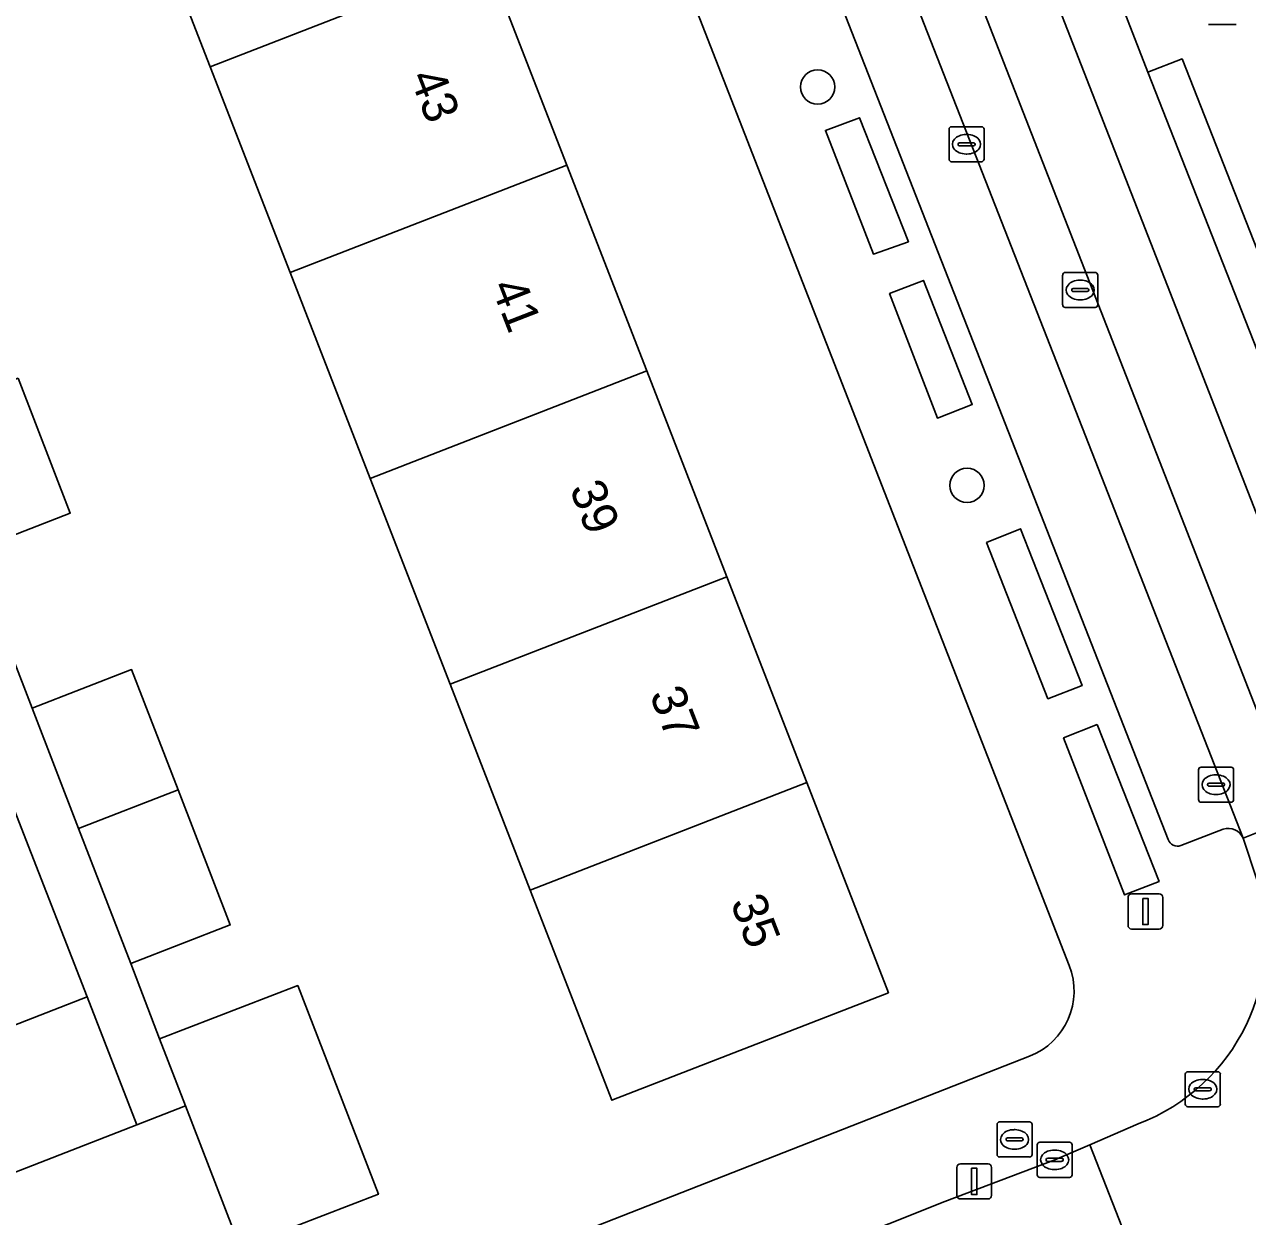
# Model space of a CAD drawing. Extents: x 159680 to 160786, y 387323 to 388340.
# Drawn here: x 160207.9 to 160242.79, y 387664.55 to 387698.56 of the extents above; entities that cross this region are included whole.
import ezdxf

# ---------------------------------------------------------------- set-up
doc = ezdxf.new("R2010")
doc.units = 0
for name, color, linetype in [('IMGEO_Boom', 7, 'Continuous'), ('IMGEO_Brandkraan', 7, 'Continuous'), ('IMGEO_Erf', 7, 'Continuous'), ('IMGEO_Groenvoorziening', 7, 'Continuous'), ('IMGEO_Kolk', 7, 'Continuous'), ('IMGEO_Lichtmast', 7, 'Continuous'), ('IMGEO_Pand', 7, 'Continuous'), ('IMGEO_Pand_nummerreeks', 7, 'Continuous'), ('IMGEO_Parkeervlak_open', 7, 'Continuous'), ('IMGEO_Rijbaan_lokaal_gesloten', 7, 'Continuous'), ('IMGEO_Rijbaan_lokaal_open', 7, 'Continuous'), ('IMGEO_Rioolput', 7, 'Continuous'), ('IMGEO_Voetpad_open', 7, 'Continuous')]:
    doc.layers.add(name, color=color, linetype=linetype)

msp = doc.modelspace()

# ---------------------------------------------------------------- linework, layer by layer
at = {"layer": 'IMGEO_Boom'}
for centre in [(160230.526, 387696.779), (160234.79, 387685.41)]:
    msp.add_circle(centre, 0.489, dxfattribs=at)
at = {"layer": 'IMGEO_Brandkraan'}
for p, q in [((160235.645, 387666.322), (160235.645, 387667.174)), ((160235.72, 387667.248), (160236.572, 387667.248)), ((160236.133, 387667.028), (160236.158, 387667.028)), ((160236.646, 387667.174), (160236.646, 387666.322)), ((160235.904, 387666.742), (160235.904, 387666.754)), ((160236.342, 387666.705), (160235.944, 387666.705)), ((160235.947, 387666.791), (160236.345, 387666.791)), ((160236.388, 387666.754), (160236.388, 387666.742)), ((160236.156, 387666.468), (160236.131, 387666.468)), ((160236.572, 387666.248), (160235.72, 387666.248))]:
    msp.add_line(p, q, dxfattribs=at)
for points in [[(160235.645, 387666.322), (160235.645, 387667.174)], [(160235.72, 387667.248), (160236.572, 387667.248)], [(160236.646, 387667.174), (160236.646, 387666.322)], [(160236.572, 387666.248), (160235.72, 387666.248)]]:
    msp.add_lwpolyline(points, dxfattribs=at)
for centre, radius, start, end in [((160235.722, 387667.172), 0.0765, 91.552, 178.448), ((160235.722, 387667.172), 0.0765, 91.552, 178.448), ((160236.57, 387667.172), 0.0765, 1.552, 88.448), ((160236.57, 387667.172), 0.0765, 1.552, 88.448), ((160235.944, 387666.751), 0.0403, 85.8775, 175.7526), ((160235.941, 387666.741), 0.0366, 178.938, 274.7102), ((160236.345, 387666.748), 0.043, 264.8664, 352.4533), ((160236.349, 387666.753), 0.0386, 1.7309, 96.639), ((160235.722, 387666.324), 0.0765, 181.552, 268.448), ((160235.722, 387666.324), 0.0765, 181.552, 268.448), ((160236.57, 387666.324), 0.0765, 271.552, 358.448), ((160236.57, 387666.324), 0.0765, 271.552, 358.448)]:
    msp.add_arc(centre, radius, start, end, dxfattribs=at)
for centre, major_axis, ratio, start_param, end_param in [((160236.132, 387666.748), (-0.387, 0.002), 0.722429, 4.712389, 7.853982), ((160236.157, 387666.748), (-0.39, 0.002), 0.717154, 1.570796, 4.712389)]:
    msp.add_ellipse(centre, major_axis=major_axis, ratio=ratio, start_param=start_param, end_param=end_param, dxfattribs=at)
at = {"layer": 'IMGEO_Erf'}
for points in [[(160237.706, 387671.712), (160219.418, 387718.599)], [(160207.72, 387688.471), (160209.21, 387684.614), (160206.394, 387683.526), (160208.119, 387679.059), (160210.957, 387680.156), (160212.283, 387676.724), (160213.772, 387672.869), (160210.934, 387671.773), (160211.756, 387669.615), (160215.7, 387671.137), (160217.997, 387665.187), (160214.053, 387663.665), (160214.526, 387662.559)], [(160216.955, 387661.429), (160236.573, 387669.124)]]:
    msp.add_lwpolyline(points, dxfattribs=at)
for points in [[(160217.765, 387685.612), (160215.484, 387691.485), (160213.203, 387697.357), (160210.922, 387703.23), (160208.641, 387709.102), (160206.312, 387715.099), (160214.204, 387718.165), (160216.534, 387712.167), (160218.815, 387706.295), (160221.096, 387700.422), (160223.377, 387694.549), (160225.658, 387688.677), (160227.939, 387682.804), (160230.22, 387676.931), (160232.549, 387670.935), (160224.657, 387667.869), (160222.328, 387673.866), (160220.046, 387679.739)], [(160211.11, 387667.165), (160209.687, 387670.816), (160203.715, 387668.49), (160197.845, 387666.203), (160191.975, 387663.916), (160186.104, 387661.629), (160180.233, 387659.342), (160174.363, 387657.056), (160168.493, 387654.769), (160162.623, 387652.482), (160156.654, 387650.157), (160158.078, 387646.502)]]:
    msp.add_lwpolyline(points, close=True, dxfattribs=at)
msp.add_arc((160235.843, 387670.985), 1.999, 291.406, 21.3073, dxfattribs=at)
at = {"layer": 'IMGEO_Groenvoorziening'}
for points in [[(160231.719, 387695.901), (160230.748, 387695.541), (160232.121, 387692.012), (160233.115, 387692.365)], [(160233.545, 387691.258), (160232.58, 387690.882), (160233.944, 387687.334), (160234.939, 387687.723)], [(160236.316, 387684.173), (160235.347, 387683.78), (160237.097, 387679.322), (160238.071, 387679.698)], [(160238.499, 387678.584), (160237.542, 387678.205), (160239.284, 387673.726), (160240.266, 387674.109)]]:
    msp.add_lwpolyline(points, close=True, dxfattribs=at)
at = {"layer": 'IMGEO_Kolk'}
for p, q in [((160234.275, 387694.72), (160234.275, 387695.572)), ((160234.35, 387695.646), (160235.202, 387695.646)), ((160235.276, 387695.572), (160235.276, 387694.72)), ((160234.763, 387695.426), (160234.788, 387695.426)), ((160234.534, 387695.14), (160234.534, 387695.152)), ((160234.972, 387695.103), (160234.574, 387695.103)), ((160234.577, 387695.189), (160234.975, 387695.189)), ((160234.786, 387694.866), (160234.761, 387694.866)), ((160235.018, 387695.152), (160235.018, 387695.14)), ((160235.202, 387694.646), (160234.35, 387694.646)), ((160241.392, 387676.445), (160241.392, 387677.297)), ((160241.467, 387677.371), (160242.319, 387677.371)), ((160241.88, 387677.151), (160241.905, 387677.151)), ((160242.393, 387677.297), (160242.393, 387676.445)), ((160241.651, 387676.865), (160241.651, 387676.877)), ((160242.089, 387676.828), (160241.691, 387676.828)), ((160241.694, 387676.914), (160242.092, 387676.914)), ((160242.135, 387676.877), (160242.135, 387676.865)), ((160241.903, 387676.591), (160241.878, 387676.591)), ((160242.319, 387676.371), (160241.467, 387676.371)), ((160241.013, 387667.756), (160241.013, 387668.608)), ((160241.088, 387668.682), (160241.94, 387668.682)), ((160241.501, 387668.462), (160241.526, 387668.462)), ((160242.014, 387668.608), (160242.014, 387667.756)), ((160241.272, 387668.176), (160241.272, 387668.188)), ((160241.71, 387668.139), (160241.312, 387668.139)), ((160241.315, 387668.225), (160241.713, 387668.225)), ((160241.756, 387668.188), (160241.756, 387668.176)), ((160241.94, 387667.682), (160241.088, 387667.682)), ((160241.524, 387667.902), (160241.499, 387667.902)), ((160236.863, 387666.667), (160237.715, 387666.667)), ((160236.788, 387665.741), (160236.788, 387666.593)), ((160237.276, 387666.447), (160237.301, 387666.447)), ((160237.789, 387666.593), (160237.789, 387665.741)), ((160237.047, 387666.161), (160237.047, 387666.173)), ((160237.485, 387666.124), (160237.087, 387666.124)), ((160237.09, 387666.21), (160237.488, 387666.21)), ((160237.531, 387666.173), (160237.531, 387666.161)), ((160237.715, 387665.667), (160236.863, 387665.667)), ((160237.299, 387665.887), (160237.274, 387665.887))]:
    msp.add_line(p, q, dxfattribs=at)
for points in [[(160234.275, 387694.72), (160234.275, 387695.572)], [(160234.35, 387695.646), (160235.202, 387695.646)], [(160235.276, 387695.572), (160235.276, 387694.72)], [(160235.202, 387694.646), (160234.35, 387694.646)], [(160241.392, 387676.445), (160241.392, 387677.297)], [(160241.467, 387677.371), (160242.319, 387677.371)], [(160242.393, 387677.297), (160242.393, 387676.445)], [(160242.319, 387676.371), (160241.467, 387676.371)], [(160241.013, 387667.756), (160241.013, 387668.608)], [(160241.088, 387668.682), (160241.94, 387668.682)], [(160242.014, 387668.608), (160242.014, 387667.756)], [(160241.94, 387667.682), (160241.088, 387667.682)], [(160236.863, 387666.667), (160237.715, 387666.667)], [(160236.788, 387665.741), (160236.788, 387666.593)], [(160237.789, 387666.593), (160237.789, 387665.741)], [(160237.715, 387665.667), (160236.863, 387665.667)]]:
    msp.add_lwpolyline(points, dxfattribs=at)
for centre, radius, start, end in [((160234.352, 387695.57), 0.0765, 91.552, 178.448), ((160234.352, 387695.57), 0.0765, 91.552, 178.448), ((160235.2, 387695.57), 0.0765, 1.552, 88.448), ((160235.2, 387695.57), 0.0765, 1.552, 88.448), ((160234.574, 387695.149), 0.0403, 85.8775, 175.7526), ((160234.571, 387695.139), 0.0366, 178.938, 274.7102), ((160234.975, 387695.146), 0.043, 264.8664, 352.4533), ((160234.979, 387695.151), 0.0386, 1.7309, 96.639), ((160234.352, 387694.722), 0.0765, 181.552, 268.448), ((160234.352, 387694.722), 0.0765, 181.552, 268.448), ((160235.2, 387694.722), 0.0765, 271.552, 358.448), ((160235.2, 387694.722), 0.0765, 271.552, 358.448), ((160241.469, 387677.295), 0.0765, 91.552, 178.448), ((160241.469, 387677.295), 0.0765, 91.552, 178.448), ((160242.317, 387677.295), 0.0765, 1.552, 88.448), ((160242.317, 387677.295), 0.0765, 1.552, 88.448), ((160241.691, 387676.874), 0.0403, 85.8775, 175.7526), ((160241.688, 387676.864), 0.0366, 178.938, 274.7102), ((160242.092, 387676.871), 0.043, 264.8664, 352.4533), ((160242.096, 387676.876), 0.0386, 1.7309, 96.639), ((160241.469, 387676.447), 0.0765, 181.552, 268.448), ((160241.469, 387676.447), 0.0765, 181.552, 268.448), ((160242.317, 387676.447), 0.0765, 271.552, 358.448), ((160242.317, 387676.447), 0.0765, 271.552, 358.448), ((160241.09, 387668.606), 0.0765, 91.552, 178.448), ((160241.09, 387668.606), 0.0765, 91.552, 178.448), ((160241.938, 387668.606), 0.0765, 1.552, 88.448), ((160241.938, 387668.606), 0.0765, 1.552, 88.448), ((160241.312, 387668.185), 0.0403, 85.8775, 175.7526), ((160241.309, 387668.175), 0.0366, 178.938, 274.7102), ((160241.713, 387668.182), 0.043, 264.8664, 352.4533), ((160241.717, 387668.187), 0.0386, 1.7309, 96.639), ((160241.09, 387667.758), 0.0765, 181.552, 268.448), ((160241.09, 387667.758), 0.0765, 181.552, 268.448), ((160241.938, 387667.758), 0.0765, 271.552, 358.448), ((160241.938, 387667.758), 0.0765, 271.552, 358.448), ((160236.865, 387666.591), 0.0765, 91.552, 178.448), ((160236.865, 387666.591), 0.0765, 91.552, 178.448), ((160237.713, 387666.591), 0.0765, 1.552, 88.448), ((160237.713, 387666.591), 0.0765, 1.552, 88.448), ((160237.087, 387666.17), 0.0403, 85.8775, 175.7526), ((160237.084, 387666.16), 0.0366, 178.938, 274.7102), ((160237.488, 387666.167), 0.043, 264.8664, 352.4533), ((160237.492, 387666.172), 0.0386, 1.7309, 96.639), ((160236.865, 387665.743), 0.0765, 181.552, 268.448), ((160236.865, 387665.743), 0.0765, 181.552, 268.448), ((160237.713, 387665.743), 0.0765, 271.552, 358.448), ((160237.713, 387665.743), 0.0765, 271.552, 358.448)]:
    msp.add_arc(centre, radius, start, end, dxfattribs=at)
for centre, major_axis, ratio, start_param, end_param in [((160234.762, 387695.146), (-0.387, 0.002), 0.722429, 4.712389, 7.853982), ((160234.787, 387695.146), (-0.39, 0.002), 0.717154, 1.570796, 4.712389), ((160241.879, 387676.871), (-0.387, 0.002), 0.722429, 4.712389, 7.853982), ((160241.904, 387676.871), (-0.39, 0.002), 0.717154, 1.570796, 4.712389), ((160241.5, 387668.182), (-0.387, 0.002), 0.722429, 4.712389, 7.853982), ((160241.525, 387668.182), (-0.39, 0.002), 0.717154, 1.570796, 4.712389), ((160237.275, 387666.167), (-0.387, 0.002), 0.722429, 4.712389, 7.853982), ((160237.3, 387666.167), (-0.39, 0.002), 0.717154, 1.570796, 4.712389)]:
    msp.add_ellipse(centre, major_axis=major_axis, ratio=ratio, start_param=start_param, end_param=end_param, dxfattribs=at)
at = {"layer": 'IMGEO_Lichtmast'}
for p, q in [((160242.466, 387698.563), (160241.676, 387698.563)), ((160241.676, 387698.563), (160242.466, 387698.563)), ((160239.382, 387672.853), (160239.382, 387673.653)), ((160239.382, 387673.653), (160239.382, 387672.853)), ((160239.482, 387673.753), (160240.272, 387673.753)), ((160240.272, 387673.753), (160239.482, 387673.753)), ((160240.372, 387673.653), (160240.372, 387672.853)), ((160240.372, 387672.853), (160240.372, 387673.653)), ((160240.272, 387672.753), (160239.482, 387672.753)), ((160239.482, 387672.753), (160240.272, 387672.753)), ((160234.5, 387665.15), (160234.5, 387665.95)), ((160234.5, 387665.95), (160234.5, 387665.15)), ((160234.6, 387666.05), (160235.39, 387666.05)), ((160235.39, 387666.05), (160234.6, 387666.05)), ((160235.49, 387665.95), (160235.49, 387665.15)), ((160235.49, 387665.15), (160235.49, 387665.95)), ((160235.39, 387665.05), (160234.6, 387665.05)), ((160234.6, 387665.05), (160235.39, 387665.05))]:
    msp.add_line(p, q, dxfattribs=at)
for points in [[(160239.802, 387673.628), (160239.952, 387673.628), (160239.952, 387672.878), (160239.802, 387672.878), (160239.802, 387673.628)], [(160234.92, 387665.925), (160235.07, 387665.925), (160235.07, 387665.175), (160234.92, 387665.175), (160234.92, 387665.925)]]:
    msp.add_lwpolyline(points, dxfattribs=at)
for centre, start, end in [((160239.482, 387673.653), 90, 180), ((160239.482, 387673.653), 90, 180), ((160240.272, 387673.653), 0, 90), ((160240.272, 387673.653), 360, 90), ((160239.482, 387672.853), 180, 270), ((160239.482, 387672.853), 180, 270), ((160240.272, 387672.853), 270, 0), ((160240.272, 387672.853), 270, 0), ((160234.6, 387665.95), 90, 180), ((160234.6, 387665.95), 90, 180), ((160235.39, 387665.95), 0, 90), ((160235.39, 387665.95), 360, 90), ((160234.6, 387665.15), 180, 270), ((160234.6, 387665.15), 180, 270), ((160235.39, 387665.15), 270, 0), ((160235.39, 387665.15), 270, 0)]:
    msp.add_arc(centre, 0.1, start, end, dxfattribs=at)
at = {"layer": 'IMGEO_Pand'}
for points in [[(160221.096, 387700.422), (160218.815, 387706.295), (160210.922, 387703.23), (160213.203, 387697.357)], [(160213.203, 387697.357), (160215.484, 387691.485), (160223.377, 387694.549), (160221.096, 387700.422)], [(160225.658, 387688.677), (160223.377, 387694.549), (160215.484, 387691.485), (160217.765, 387685.612)], [(160217.765, 387685.612), (160220.046, 387679.739), (160227.939, 387682.804), (160225.658, 387688.677)], [(160207.72, 387688.471), (160204.884, 387687.37), (160206.372, 387683.518), (160206.394, 387683.526), (160209.21, 387684.614)], [(160220.046, 387679.739), (160222.328, 387673.866), (160230.22, 387676.931), (160227.939, 387682.804)], [(160210.957, 387680.156), (160208.119, 387679.059), (160209.447, 387675.623), (160212.283, 387676.724)], [(160203.715, 387668.49), (160209.687, 387670.816), (160207.872, 387675.475), (160206.621, 387678.686), (160200.649, 387676.36)], [(160210.934, 387671.773), (160213.772, 387672.869), (160212.283, 387676.724), (160209.447, 387675.623)], [(160222.328, 387673.866), (160224.657, 387667.869), (160232.549, 387670.935), (160230.22, 387676.931)], [(160215.7, 387671.137), (160211.756, 387669.615), (160212.494, 387667.704), (160214.053, 387663.665), (160217.997, 387665.187)]]:
    msp.add_lwpolyline(points, close=True, dxfattribs=at)
at = {"layer": 'IMGEO_Parkeervlak_open'}
for points in [[(160242.662, 387675.341), (160225.489, 387719.207)], [(160223.862, 387717.866), (160240.529, 387675.303)], [(160240.889, 387675.132), (160242.095, 387675.602)]]:
    msp.add_lwpolyline(points, dxfattribs=at)
for centre, radius, start, end in [((160242.24, 387675.171), 0.455, 21.9667, 108.5984), ((160240.793, 387675.395), 0.28, 199.224, 289.9605)]:
    msp.add_arc(centre, radius, start, end, dxfattribs=at)
at = {"layer": 'IMGEO_Rijbaan_lokaal_gesloten'}
for points in [[(160239.942, 387697.202), (160239.138, 387699.29), (160238.58, 387700.733), (160237.962, 387702.298), (160231.114, 387719.825), (160230.527, 387721.361), (160228.949, 387720.726), (160246.127, 387676.714), (160247.737, 387677.314), (160247.092, 387678.966), (160244.347, 387685.995)], [(160227.057, 387719.979), (160225.437, 387719.342), (160225.489, 387719.207), (160242.662, 387675.341), (160244.238, 387675.971)]]:
    msp.add_lwpolyline(points, close=True, dxfattribs=at)
at = {"layer": 'IMGEO_Rijbaan_lokaal_open'}
msp.add_lwpolyline([(160228.949, 387720.726), (160227.057, 387719.979), (160244.238, 387675.971), (160246.127, 387676.714)], close=True, dxfattribs=at)
for points in [[(160247.737, 387677.314), (160246.127, 387676.714), (160244.238, 387675.971), (160242.662, 387675.341), (160243.057, 387674.164)], [(160239.674, 387667.196), (160238.288, 387666.596), (160240.137, 387661.885), (160241.131, 387662.29)], [(160186.627, 387640.98), (160190.898, 387642.649), (160191.872, 387643.028), (160198.813, 387645.729), (160215.815, 387652.344), (160216.969, 387652.793), (160234.315, 387659.622), (160234.917, 387659.859), (160239.576, 387661.665), (160239.911, 387661.795), (160240.137, 387661.885), (160238.288, 387666.596), (160237.289, 387666.167), (160234.152, 387664.978), (160219.832, 387659.26), (160215.649, 387657.619), (160215.343, 387657.428), (160215.107, 387657.369), (160214.931, 387657.325), (160204.886, 387653.326), (160156.486, 387634.615), (160101.294, 387613.006), (160079.639, 387604.528)]]:
    msp.add_lwpolyline(points, dxfattribs=at)
msp.add_arc((160237.665, 387672.476), 5.65, 290.8262, 17.3802, dxfattribs=at)
at = {"layer": 'IMGEO_Rioolput'}
for p, q in [((160237.517, 387690.561), (160237.517, 387691.413)), ((160237.592, 387691.487), (160238.444, 387691.487)), ((160238.518, 387691.413), (160238.518, 387690.561)), ((160237.819, 387691.03), (160238.217, 387691.03)), ((160238.005, 387691.267), (160238.03, 387691.267)), ((160237.776, 387690.981), (160237.776, 387690.993)), ((160238.214, 387690.944), (160237.816, 387690.944)), ((160238.028, 387690.707), (160238.003, 387690.707)), ((160238.26, 387690.993), (160238.26, 387690.981)), ((160238.444, 387690.487), (160237.592, 387690.487))]:
    msp.add_line(p, q, dxfattribs=at)
for points in [[(160237.517, 387690.561), (160237.517, 387691.413)], [(160237.592, 387691.487), (160238.444, 387691.487)], [(160238.518, 387691.413), (160238.518, 387690.561)], [(160238.444, 387690.487), (160237.592, 387690.487)]]:
    msp.add_lwpolyline(points, dxfattribs=at)
for centre, radius, start, end in [((160237.594, 387691.411), 0.0765, 91.552, 178.448), ((160237.594, 387691.411), 0.0765, 91.552, 178.448), ((160238.442, 387691.411), 0.0765, 1.552, 88.448), ((160238.442, 387691.411), 0.0765, 1.552, 88.448), ((160237.816, 387690.99), 0.0403, 85.8775, 175.7526), ((160238.221, 387690.992), 0.0386, 1.7309, 96.639), ((160237.813, 387690.98), 0.0366, 178.938, 274.7102), ((160238.217, 387690.987), 0.043, 264.8664, 352.4533), ((160237.594, 387690.563), 0.0765, 181.552, 268.448), ((160237.594, 387690.563), 0.0765, 181.552, 268.448), ((160238.442, 387690.563), 0.0765, 271.552, 358.448), ((160238.442, 387690.563), 0.0765, 271.552, 358.448)]:
    msp.add_arc(centre, radius, start, end, dxfattribs=at)
for centre, major_axis, ratio, start_param, end_param in [((160238.004, 387690.987), (-0.387, 0.002), 0.722429, 4.712389, 7.853982), ((160238.029, 387690.987), (-0.39, 0.002), 0.717154, 1.570796, 4.712389)]:
    msp.add_ellipse(centre, major_axis=major_axis, ratio=ratio, start_param=start_param, end_param=end_param, dxfattribs=at)
at = {"layer": 'IMGEO_Voetpad_open'}
for points in [[(160219.418, 387718.599), (160237.706, 387671.712)], [(160240.529, 387675.303), (160223.862, 387717.866)], [(160239.585, 387703.541), (160239.871, 387703.347), (160240.584, 387701.497), (160238.58, 387700.733), (160239.138, 387699.29), (160239.942, 387697.202), (160240.924, 387697.578), (160245.328, 387686.376), (160244.347, 387685.995), (160247.092, 387678.966), (160247.737, 387677.314), (160254.498, 387659.813), (160255.199, 387658.02), (160255.313, 387657.738), (160256.273, 387658.111), (160258.816, 387651.605), (160257.841, 387651.206), (160258.203, 387650.257)], [(160207.872, 387675.475), (160209.687, 387670.816), (160211.11, 387667.165), (160212.494, 387667.704), (160211.756, 387669.615), (160210.934, 387671.773), (160209.447, 387675.623), (160208.119, 387679.059), (160206.394, 387683.526)], [(160242.095, 387675.602), (160240.889, 387675.132)], [(160243.057, 387674.164), (160242.662, 387675.341)], [(160236.573, 387669.124), (160216.955, 387661.429)], [(160212.494, 387667.704), (160211.11, 387667.165), (160158.078, 387646.502), (160156.598, 387645.925), (160097.659, 387622.96), (160096.098, 387622.352), (160098.214, 387616.592), (160097.748, 387615.099), (160096.795, 387614.48), (160077.652, 387606.937), (160079.639, 387604.528), (160101.294, 387613.006)], [(160214.526, 387662.559), (160214.053, 387663.665), (160212.494, 387667.704)], [(160214.931, 387657.325), (160215.107, 387657.369), (160215.343, 387657.428), (160215.649, 387657.619), (160215.469, 387658.085), (160219.652, 387659.726), (160219.832, 387659.26), (160234.152, 387664.978), (160237.289, 387666.167), (160238.288, 387666.596), (160239.674, 387667.196)]]:
    msp.add_lwpolyline(points, dxfattribs=at)
for points in [[(160239.942, 387697.202), (160244.347, 387685.995), (160245.328, 387686.376), (160240.924, 387697.578)], [(160230.748, 387695.541), (160231.719, 387695.901), (160233.115, 387692.365), (160232.121, 387692.012)], [(160232.58, 387690.882), (160233.545, 387691.258), (160234.939, 387687.723), (160233.944, 387687.334)], [(160235.347, 387683.78), (160236.316, 387684.173), (160238.071, 387679.698), (160237.097, 387679.322)], [(160238.499, 387678.584), (160240.266, 387674.109), (160239.284, 387673.726), (160237.542, 387678.205)]]:
    msp.add_lwpolyline(points, close=True, dxfattribs=at)
for centre, radius, start, end in [((160242.24, 387675.171), 0.455, 21.9667, 108.5984), ((160240.793, 387675.395), 0.28, 199.224, 289.9605), ((160237.665, 387672.476), 5.65, 290.8262, 17.3802), ((160235.843, 387670.985), 1.999, 291.406, 21.3073)]:
    msp.add_arc(centre, radius, start, end, dxfattribs=at)

# ---------------------------------------------------------------- texts
at = {"layer": 'IMGEO_Pand_nummerreeks'}
for s, rotation, p in [('43', 291.2255, (160218.881, 387697.066)), ('41', 291.2288, (160221.202, 387691.09)), ('39', 291.2255, (160223.442, 387685.324)), ('37', 291.2255, (160225.724, 387679.448)), ('35', 291.2274, (160228.029, 387673.513))]:
    msp.add_text(s, height=1, rotation=rotation, dxfattribs=at).set_placement(p)

doc.saveas('drawing.dxf')
